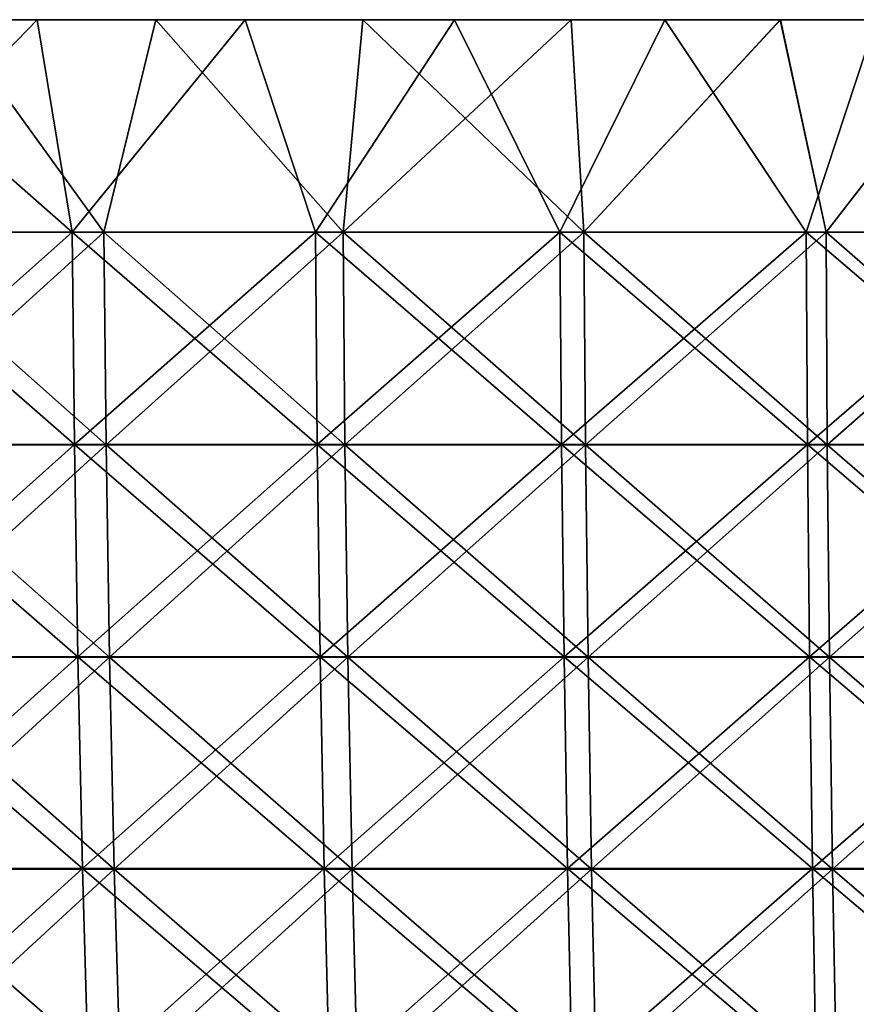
# Model space of a CAD drawing. Header units: millimetres. Extents: x -125 to 125, y -45 to 4025.
# Tile 472 of 656: x -31 to -18, y 4010 to 4025. Entities that reach past the tile are written whole.
import ezdxf

# ---------------------------------------------------------------- set-up
doc = ezdxf.new("R2010")
doc.units = ezdxf.units.MM
doc.header["$LTSCALE"] = 6.999206
for name, color, linetype in [('20', 7, 'CONTINUOUS'), ('21', 7, 'CONTINUOUS'), ('22', 7, 'CONTINUOUS'), ('23', 7, 'CONTINUOUS'), ('24', 7, 'CONTINUOUS')]:
    doc.layers.add(name, color=color, linetype=linetype)

msp = doc.modelspace()

# ---------------------------------------------------------------- linework, layer by layer
at = {"layer": '20', "color": 36, "linetype": 'Continuous', "true_color": 0x833d1e}
for points in [[(-34.208, 4025, -120.228), (-37.37, 4025, -119.283), (-26.001, 4025, -120.22), (-34.208, 4025, -120.228)], [(-26.001, 4025, -120.22), (-37.37, 4025, -119.283), (-29.192, 4025, -119.486), (-26.001, 4025, -120.22)], [(-29.192, 4025, -119.486), (-37.37, 4025, -119.283), (-32.362, 4025, -118.666), (-29.192, 4025, -119.486)], [(-37.37, 4025, 119.283), (-34.208, 4025, 120.228), (-29.192, 4025, 119.486), (-37.37, 4025, 119.283)], [(-32.362, 4025, 118.666), (-37.37, 4025, 119.283), (-29.192, 4025, 119.486), (-32.362, 4025, 118.666)], [(-31.022, 4025, -121.089), (-34.208, 4025, -120.228), (-22.791, 4025, -120.87), (-31.022, 4025, -121.089)], [(-22.791, 4025, -120.87), (-34.208, 4025, -120.228), (-26.001, 4025, -120.22), (-22.791, 4025, -120.87)], [(-34.208, 4025, 120.228), (-31.022, 4025, 121.089), (-22.79, 4025, 120.87), (-34.208, 4025, 120.228)], [(-29.192, 4025, 119.486), (-34.208, 4025, 120.228), (-26, 4025, 120.221), (-29.192, 4025, 119.486)], [(-26, 4025, 120.221), (-34.208, 4025, 120.228), (-22.79, 4025, 120.87), (-26, 4025, 120.221)], [(-27.815, 4025, -121.866), (-31.022, 4025, -121.089), (-19.565, 4025, -121.434), (-27.815, 4025, -121.866)], [(-19.565, 4025, -121.434), (-31.022, 4025, -121.089), (-22.791, 4025, -120.87), (-19.565, 4025, -121.434)], [(-31.022, 4025, 121.089), (-27.815, 4025, 121.866), (-19.564, 4025, 121.434), (-31.022, 4025, 121.089)], [(-22.79, 4025, 120.87), (-31.022, 4025, 121.089), (-19.564, 4025, 121.434), (-22.79, 4025, 120.87)], [(-24.589, 4025, -122.558), (-27.815, 4025, -121.866), (-13.074, 4025, -122.303), (-24.589, 4025, -122.558)], [(-13.074, 4025, -122.303), (-27.815, 4025, -121.866), (-16.325, 4025, -121.912), (-13.074, 4025, -122.303)], [(-16.325, 4025, -121.912), (-27.815, 4025, -121.866), (-19.565, 4025, -121.434), (-16.325, 4025, -121.912)], [(-27.815, 4025, 121.866), (-24.589, 4025, 122.558), (-16.325, 4025, 121.912), (-27.815, 4025, 121.866)], [(-19.564, 4025, 121.434), (-27.815, 4025, 121.866), (-16.325, 4025, 121.912), (-19.564, 4025, 121.434)], [(-21.345, 4025, -123.164), (-24.589, 4025, -122.558), (-3.274, 4025, -122.956), (-21.345, 4025, -123.164)], [(-3.274, 4025, -122.956), (-24.589, 4025, -122.558), (-6.546, 4025, -122.826), (-3.274, 4025, -122.956)], [(-6.546, 4025, -122.826), (-24.589, 4025, -122.558), (-9.813, 4025, -122.608), (-6.546, 4025, -122.826)], [(-9.813, 4025, -122.608), (-24.589, 4025, -122.558), (-13.074, 4025, -122.303), (-9.813, 4025, -122.608)], [(-24.589, 4025, 122.558), (-21.345, 4025, 123.164), (-9.814, 4025, 122.608), (-24.589, 4025, 122.558)], [(-16.325, 4025, 121.912), (-24.589, 4025, 122.558), (-13.074, 4025, 122.303), (-16.325, 4025, 121.912)], [(-13.074, 4025, 122.303), (-24.589, 4025, 122.558), (-9.814, 4025, 122.608), (-13.074, 4025, 122.303)], [(-18.086, 4025, -123.685), (-21.345, 4025, -123.164), (18.086, 4025, -123.685), (-18.086, 4025, -123.685)], [(18.086, 4025, -123.685), (-21.345, 4025, -123.164), (21.345, 4025, -123.164), (18.086, 4025, -123.685)], [(21.345, 4025, -123.164), (-21.345, 4025, -123.164), (0, 4025, -123), (21.345, 4025, -123.164)], [(0, 4025, -123), (-21.345, 4025, -123.164), (-3.274, 4025, -122.956), (0, 4025, -123)], [(-18.086, 4025, 123.685), (21.345, 4025, 123.164), (-21.345, 4025, 123.164), (-18.086, 4025, 123.685)], [(-21.345, 4025, 123.164), (21.345, 4025, 123.164), (0, 4025, 123), (-21.345, 4025, 123.164)], [(-9.814, 4025, 122.608), (-21.345, 4025, 123.164), (-6.546, 4025, 122.826), (-9.814, 4025, 122.608)], [(-6.546, 4025, 122.826), (-21.345, 4025, 123.164), (-3.274, 4025, 122.956), (-6.546, 4025, 122.826)], [(-3.274, 4025, 122.956), (-21.345, 4025, 123.164), (0, 4025, 123), (-3.274, 4025, 122.956)]]:
    msp.add_3dface(points, dxfattribs=at)
at = {"layer": '21', "color": 36, "linetype": 'Continuous', "true_color": 0x833d1e}
for points in [[(-31.022, 4025, 121.089), (-34.208, 4025, 120.228), (-30.479, 4021.727, 121.183), (-31.022, 4025, 121.089)], [(-34.208, 4025, 120.228), (-34.196, 4021.727, 120.187), (-30.479, 4021.727, 121.183), (-34.208, 4025, 120.228)], [(-27.815, 4025, 121.866), (-31.022, 4025, 121.089), (-30.479, 4021.727, 121.183), (-27.815, 4025, 121.866)], [(-27.815, 4025, 121.866), (-30.479, 4021.727, 121.183), (-26.732, 4021.727, 122.064), (-27.815, 4025, 121.866)], [(-24.589, 4025, 122.558), (-27.815, 4025, 121.866), (-26.732, 4021.727, 122.064), (-24.589, 4025, 122.558)], [(-24.589, 4025, 122.558), (-26.732, 4021.727, 122.064), (-22.961, 4021.727, 122.83), (-24.589, 4025, 122.558)], [(-21.345, 4025, 123.164), (-24.589, 4025, 122.558), (-22.961, 4021.727, 122.83), (-21.345, 4025, 123.164)], [(-21.345, 4025, 123.164), (-22.961, 4021.727, 122.83), (-19.167, 4021.727, 123.478), (-21.345, 4025, 123.164)], [(-18.086, 4025, 123.685), (-21.345, 4025, 123.164), (-19.167, 4021.727, 123.478), (-18.086, 4025, 123.685)], [(-18.086, 4025, 123.685), (-19.167, 4021.727, 123.478), (-15.356, 4021.727, 124.01), (-18.086, 4025, 123.685)], [(-34.161, 4018.453, 120.063), (-30.447, 4018.453, 121.058), (-34.196, 4021.727, 120.187), (-34.161, 4018.453, 120.063)], [(-34.196, 4021.727, 120.187), (-30.447, 4018.453, 121.058), (-30.479, 4021.727, 121.183), (-34.196, 4021.727, 120.187)], [(-30.447, 4018.453, 121.058), (-26.705, 4018.453, 121.938), (-30.479, 4021.727, 121.183), (-30.447, 4018.453, 121.058)], [(-30.479, 4021.727, 121.183), (-26.705, 4018.453, 121.938), (-26.732, 4021.727, 122.064), (-30.479, 4021.727, 121.183)], [(-26.705, 4018.453, 121.938), (-22.937, 4018.453, 122.703), (-26.732, 4021.727, 122.064), (-26.705, 4018.453, 121.938)], [(-26.732, 4021.727, 122.064), (-22.937, 4018.453, 122.703), (-22.961, 4021.727, 122.83), (-26.732, 4021.727, 122.064)], [(-22.937, 4018.453, 122.703), (-19.148, 4018.453, 123.351), (-22.961, 4021.727, 122.83), (-22.937, 4018.453, 122.703)], [(-22.961, 4021.727, 122.83), (-19.148, 4018.453, 123.351), (-19.167, 4021.727, 123.478), (-22.961, 4021.727, 122.83)], [(-19.148, 4018.453, 123.351), (-15.34, 4018.453, 123.882), (-19.167, 4021.727, 123.478), (-19.148, 4018.453, 123.351)], [(-19.167, 4021.727, 123.478), (-15.34, 4018.453, 123.882), (-15.356, 4021.727, 124.01), (-19.167, 4021.727, 123.478)], [(-34.102, 4015.184, 119.857), (-30.395, 4015.184, 120.85), (-34.161, 4018.453, 120.063), (-34.102, 4015.184, 119.857)], [(-34.161, 4018.453, 120.063), (-30.395, 4015.184, 120.85), (-30.447, 4018.453, 121.058), (-34.161, 4018.453, 120.063)], [(-30.395, 4015.184, 120.85), (-26.659, 4015.184, 121.729), (-30.447, 4018.453, 121.058), (-30.395, 4015.184, 120.85)], [(-30.447, 4018.453, 121.058), (-26.659, 4015.184, 121.729), (-26.705, 4018.453, 121.938), (-30.447, 4018.453, 121.058)], [(-26.659, 4015.184, 121.729), (-22.898, 4015.184, 122.492), (-26.705, 4018.453, 121.938), (-26.659, 4015.184, 121.729)], [(-26.705, 4018.453, 121.938), (-22.898, 4015.184, 122.492), (-22.937, 4018.453, 122.703), (-26.705, 4018.453, 121.938)], [(-22.898, 4015.184, 122.492), (-19.115, 4015.184, 123.139), (-22.937, 4018.453, 122.703), (-22.898, 4015.184, 122.492)], [(-22.937, 4018.453, 122.703), (-19.115, 4015.184, 123.139), (-19.148, 4018.453, 123.351), (-22.937, 4018.453, 122.703)], [(-19.115, 4015.184, 123.139), (-15.314, 4015.184, 123.669), (-19.148, 4018.453, 123.351), (-19.115, 4015.184, 123.139)], [(-19.148, 4018.453, 123.351), (-15.314, 4015.184, 123.669), (-15.34, 4018.453, 123.882), (-19.148, 4018.453, 123.351)], [(-34.02, 4011.921, 119.568), (-30.322, 4011.921, 120.559), (-34.102, 4015.184, 119.857), (-34.02, 4011.921, 119.568)], [(-34.102, 4015.184, 119.857), (-30.322, 4011.921, 120.559), (-30.395, 4015.184, 120.85), (-34.102, 4015.184, 119.857)], [(-30.322, 4011.921, 120.559), (-26.595, 4011.921, 121.436), (-30.395, 4015.184, 120.85), (-30.322, 4011.921, 120.559)], [(-30.395, 4015.184, 120.85), (-26.595, 4011.921, 121.436), (-26.659, 4015.184, 121.729), (-30.395, 4015.184, 120.85)], [(-26.595, 4011.921, 121.436), (-22.843, 4011.921, 122.197), (-26.659, 4015.184, 121.729), (-26.595, 4011.921, 121.436)], [(-26.659, 4015.184, 121.729), (-22.843, 4011.921, 122.197), (-22.898, 4015.184, 122.492), (-26.659, 4015.184, 121.729)], [(-22.843, 4011.921, 122.197), (-19.069, 4011.921, 122.843), (-22.898, 4015.184, 122.492), (-22.843, 4011.921, 122.197)], [(-22.898, 4015.184, 122.492), (-19.069, 4011.921, 122.843), (-19.115, 4015.184, 123.139), (-22.898, 4015.184, 122.492)], [(-19.069, 4011.921, 122.843), (-15.277, 4011.921, 123.372), (-19.115, 4015.184, 123.139), (-19.069, 4011.921, 122.843)], [(-19.115, 4015.184, 123.139), (-15.277, 4011.921, 123.372), (-15.314, 4015.184, 123.669), (-19.115, 4015.184, 123.139)], [(-33.915, 4008.668, 119.198), (-30.228, 4008.668, 120.185), (-34.02, 4011.921, 119.568), (-33.915, 4008.668, 119.198)], [(-34.02, 4011.921, 119.568), (-30.228, 4008.668, 120.185), (-30.322, 4011.921, 120.559), (-34.02, 4011.921, 119.568)], [(-30.228, 4008.668, 120.185), (-26.512, 4008.668, 121.059), (-30.322, 4011.921, 120.559), (-30.228, 4008.668, 120.185)], [(-30.322, 4011.921, 120.559), (-26.512, 4008.668, 121.059), (-26.595, 4011.921, 121.436), (-30.322, 4011.921, 120.559)], [(-26.512, 4008.668, 121.059), (-22.772, 4008.668, 121.818), (-26.595, 4011.921, 121.436), (-26.512, 4008.668, 121.059)], [(-26.595, 4011.921, 121.436), (-22.772, 4008.668, 121.818), (-22.843, 4011.921, 122.197), (-26.595, 4011.921, 121.436)], [(-22.772, 4008.668, 121.818), (-19.01, 4008.668, 122.462), (-22.843, 4011.921, 122.197), (-22.772, 4008.668, 121.818)], [(-22.843, 4011.921, 122.197), (-19.01, 4008.668, 122.462), (-19.069, 4011.921, 122.843), (-22.843, 4011.921, 122.197)], [(-19.01, 4008.668, 122.462), (-15.229, 4008.668, 122.989), (-19.069, 4011.921, 122.843), (-19.01, 4008.668, 122.462)], [(-19.069, 4011.921, 122.843), (-15.229, 4008.668, 122.989), (-15.277, 4011.921, 123.372), (-19.069, 4011.921, 122.843)]]:
    msp.add_3dface(points, dxfattribs=at)
at = {"layer": '22', "color": 36, "linetype": 'Continuous', "true_color": 0x833d1e}
for points in [[(-34.208, 4025, -120.228), (-31.022, 4025, -121.089), (-34.196, 4021.727, -120.187), (-34.208, 4025, -120.228)], [(-31.022, 4025, -121.089), (-30.479, 4021.727, -121.183), (-34.196, 4021.727, -120.187), (-31.022, 4025, -121.089)], [(-31.022, 4025, -121.089), (-27.815, 4025, -121.866), (-30.479, 4021.727, -121.183), (-31.022, 4025, -121.089)], [(-27.815, 4025, -121.866), (-26.732, 4021.727, -122.064), (-30.479, 4021.727, -121.183), (-27.815, 4025, -121.866)], [(-27.815, 4025, -121.866), (-24.589, 4025, -122.558), (-26.732, 4021.727, -122.064), (-27.815, 4025, -121.866)], [(-24.589, 4025, -122.558), (-22.961, 4021.727, -122.83), (-26.732, 4021.727, -122.064), (-24.589, 4025, -122.558)], [(-24.589, 4025, -122.558), (-21.345, 4025, -123.164), (-22.961, 4021.727, -122.83), (-24.589, 4025, -122.558)], [(-21.345, 4025, -123.164), (-19.167, 4021.727, -123.478), (-22.961, 4021.727, -122.83), (-21.345, 4025, -123.164)], [(-21.345, 4025, -123.164), (-18.086, 4025, -123.685), (-19.167, 4021.727, -123.478), (-21.345, 4025, -123.164)], [(-18.086, 4025, -123.685), (-15.356, 4021.727, -124.01), (-19.167, 4021.727, -123.478), (-18.086, 4025, -123.685)], [(-30.479, 4021.727, -121.183), (-34.161, 4018.453, -120.063), (-34.196, 4021.727, -120.187), (-30.479, 4021.727, -121.183)], [(-30.447, 4018.453, -121.058), (-34.161, 4018.453, -120.063), (-30.479, 4021.727, -121.183), (-30.447, 4018.453, -121.058)], [(-26.732, 4021.727, -122.064), (-30.447, 4018.453, -121.058), (-30.479, 4021.727, -121.183), (-26.732, 4021.727, -122.064)], [(-26.705, 4018.453, -121.938), (-30.447, 4018.453, -121.058), (-26.732, 4021.727, -122.064), (-26.705, 4018.453, -121.938)], [(-22.961, 4021.727, -122.83), (-26.705, 4018.453, -121.938), (-26.732, 4021.727, -122.064), (-22.961, 4021.727, -122.83)], [(-22.937, 4018.453, -122.703), (-26.705, 4018.453, -121.938), (-22.961, 4021.727, -122.83), (-22.937, 4018.453, -122.703)], [(-19.167, 4021.727, -123.478), (-22.937, 4018.453, -122.703), (-22.961, 4021.727, -122.83), (-19.167, 4021.727, -123.478)], [(-19.148, 4018.453, -123.351), (-22.937, 4018.453, -122.703), (-19.167, 4021.727, -123.478), (-19.148, 4018.453, -123.351)], [(-15.356, 4021.727, -124.01), (-19.148, 4018.453, -123.351), (-19.167, 4021.727, -123.478), (-15.356, 4021.727, -124.01)], [(-15.34, 4018.453, -123.882), (-19.148, 4018.453, -123.351), (-15.356, 4021.727, -124.01), (-15.34, 4018.453, -123.882)], [(-30.447, 4018.453, -121.058), (-34.102, 4015.184, -119.857), (-34.161, 4018.453, -120.063), (-30.447, 4018.453, -121.058)], [(-30.395, 4015.184, -120.85), (-34.102, 4015.184, -119.857), (-30.447, 4018.453, -121.058), (-30.395, 4015.184, -120.85)], [(-26.705, 4018.453, -121.938), (-30.395, 4015.184, -120.85), (-30.447, 4018.453, -121.058), (-26.705, 4018.453, -121.938)], [(-26.659, 4015.184, -121.729), (-30.395, 4015.184, -120.85), (-26.705, 4018.453, -121.938), (-26.659, 4015.184, -121.729)], [(-22.937, 4018.453, -122.703), (-26.659, 4015.184, -121.729), (-26.705, 4018.453, -121.938), (-22.937, 4018.453, -122.703)], [(-22.898, 4015.184, -122.492), (-26.659, 4015.184, -121.729), (-22.937, 4018.453, -122.703), (-22.898, 4015.184, -122.492)], [(-19.148, 4018.453, -123.351), (-22.898, 4015.184, -122.492), (-22.937, 4018.453, -122.703), (-19.148, 4018.453, -123.351)], [(-19.115, 4015.184, -123.139), (-22.898, 4015.184, -122.492), (-19.148, 4018.453, -123.351), (-19.115, 4015.184, -123.139)], [(-15.34, 4018.453, -123.882), (-19.115, 4015.184, -123.139), (-19.148, 4018.453, -123.351), (-15.34, 4018.453, -123.882)], [(-15.314, 4015.184, -123.669), (-19.115, 4015.184, -123.139), (-15.34, 4018.453, -123.882), (-15.314, 4015.184, -123.669)], [(-30.395, 4015.184, -120.85), (-34.02, 4011.921, -119.568), (-34.102, 4015.184, -119.857), (-30.395, 4015.184, -120.85)], [(-30.322, 4011.921, -120.559), (-34.02, 4011.921, -119.568), (-30.395, 4015.184, -120.85), (-30.322, 4011.921, -120.559)], [(-26.659, 4015.184, -121.729), (-30.322, 4011.921, -120.559), (-30.395, 4015.184, -120.85), (-26.659, 4015.184, -121.729)], [(-26.595, 4011.921, -121.436), (-30.322, 4011.921, -120.559), (-26.659, 4015.184, -121.729), (-26.595, 4011.921, -121.436)], [(-22.898, 4015.184, -122.492), (-26.595, 4011.921, -121.436), (-26.659, 4015.184, -121.729), (-22.898, 4015.184, -122.492)], [(-22.843, 4011.921, -122.197), (-26.595, 4011.921, -121.436), (-22.898, 4015.184, -122.492), (-22.843, 4011.921, -122.197)], [(-19.115, 4015.184, -123.139), (-22.843, 4011.921, -122.197), (-22.898, 4015.184, -122.492), (-19.115, 4015.184, -123.139)], [(-19.069, 4011.921, -122.843), (-22.843, 4011.921, -122.197), (-19.115, 4015.184, -123.139), (-19.069, 4011.921, -122.843)], [(-15.314, 4015.184, -123.669), (-19.069, 4011.921, -122.843), (-19.115, 4015.184, -123.139), (-15.314, 4015.184, -123.669)], [(-15.277, 4011.921, -123.372), (-19.069, 4011.921, -122.843), (-15.314, 4015.184, -123.669), (-15.277, 4011.921, -123.372)], [(-30.322, 4011.921, -120.559), (-33.915, 4008.668, -119.198), (-34.02, 4011.921, -119.568), (-30.322, 4011.921, -120.559)], [(-30.228, 4008.668, -120.185), (-33.915, 4008.668, -119.198), (-30.322, 4011.921, -120.559), (-30.228, 4008.668, -120.185)], [(-26.595, 4011.921, -121.436), (-30.228, 4008.668, -120.185), (-30.322, 4011.921, -120.559), (-26.595, 4011.921, -121.436)], [(-26.512, 4008.668, -121.059), (-30.228, 4008.668, -120.185), (-26.595, 4011.921, -121.436), (-26.512, 4008.668, -121.059)], [(-22.843, 4011.921, -122.197), (-26.512, 4008.668, -121.059), (-26.595, 4011.921, -121.436), (-22.843, 4011.921, -122.197)], [(-22.772, 4008.668, -121.818), (-26.512, 4008.668, -121.059), (-22.843, 4011.921, -122.197), (-22.772, 4008.668, -121.818)], [(-19.069, 4011.921, -122.843), (-22.772, 4008.668, -121.818), (-22.843, 4011.921, -122.197), (-19.069, 4011.921, -122.843)], [(-19.01, 4008.668, -122.462), (-22.772, 4008.668, -121.818), (-19.069, 4011.921, -122.843), (-19.01, 4008.668, -122.462)], [(-15.277, 4011.921, -123.372), (-19.01, 4008.668, -122.462), (-19.069, 4011.921, -122.843), (-15.277, 4011.921, -123.372)], [(-15.229, 4008.668, -122.989), (-19.01, 4008.668, -122.462), (-15.277, 4011.921, -123.372), (-15.229, 4008.668, -122.989)]]:
    msp.add_3dface(points, dxfattribs=at)
at = {"layer": '23', "color": 36, "linetype": 'Continuous', "true_color": 0x833d1e}
for points in [[(-32.362, 4025, -118.666), (-33.649, 4021.725, -118.263), (-29.991, 4021.725, -119.243), (-32.362, 4025, -118.666)], [(-29.192, 4025, -119.486), (-32.362, 4025, -118.666), (-29.991, 4021.725, -119.243), (-29.192, 4025, -119.486)], [(-29.192, 4025, -119.486), (-29.991, 4021.725, -119.243), (-26.304, 4021.725, -120.11), (-29.192, 4025, -119.486)], [(-26.001, 4025, -120.22), (-29.192, 4025, -119.486), (-26.304, 4021.725, -120.11), (-26.001, 4025, -120.22)], [(-26.001, 4025, -120.22), (-26.304, 4021.725, -120.11), (-22.593, 4021.725, -120.863), (-26.001, 4025, -120.22)], [(-22.791, 4025, -120.87), (-26.001, 4025, -120.22), (-22.593, 4021.725, -120.863), (-22.791, 4025, -120.87)], [(-19.565, 4025, -121.434), (-22.791, 4025, -120.87), (-22.593, 4021.725, -120.863), (-19.565, 4025, -121.434)], [(-19.565, 4025, -121.434), (-22.593, 4021.725, -120.863), (-18.86, 4021.725, -121.501), (-19.565, 4025, -121.434)], [(-16.325, 4025, -121.912), (-19.565, 4025, -121.434), (-18.86, 4021.725, -121.501), (-16.325, 4025, -121.912)], [(-16.325, 4025, -121.912), (-18.86, 4021.725, -121.501), (-15.11, 4021.725, -122.024), (-16.325, 4025, -121.912)], [(-33.613, 4018.449, -118.137), (-29.959, 4018.449, -119.116), (-33.649, 4021.725, -118.263), (-33.613, 4018.449, -118.137)], [(-33.649, 4021.725, -118.263), (-29.959, 4018.449, -119.116), (-29.991, 4021.725, -119.243), (-33.649, 4021.725, -118.263)], [(-29.959, 4018.449, -119.116), (-26.276, 4018.449, -119.982), (-29.991, 4021.725, -119.243), (-29.959, 4018.449, -119.116)], [(-29.991, 4021.725, -119.243), (-26.276, 4018.449, -119.982), (-26.304, 4021.725, -120.11), (-29.991, 4021.725, -119.243)], [(-26.276, 4018.449, -119.982), (-22.569, 4018.449, -120.734), (-26.304, 4021.725, -120.11), (-26.276, 4018.449, -119.982)], [(-26.304, 4021.725, -120.11), (-22.569, 4018.449, -120.734), (-22.593, 4021.725, -120.863), (-26.304, 4021.725, -120.11)], [(-22.569, 4018.449, -120.734), (-18.84, 4018.449, -121.372), (-22.593, 4021.725, -120.863), (-22.569, 4018.449, -120.734)], [(-22.593, 4021.725, -120.863), (-18.84, 4018.449, -121.372), (-18.86, 4021.725, -121.501), (-22.593, 4021.725, -120.863)], [(-18.84, 4018.449, -121.372), (-15.094, 4018.449, -121.894), (-18.86, 4021.725, -121.501), (-18.84, 4018.449, -121.372)], [(-18.86, 4021.725, -121.501), (-15.094, 4018.449, -121.894), (-15.11, 4021.725, -122.024), (-18.86, 4021.725, -121.501)], [(-33.553, 4015.177, -117.927), (-29.906, 4015.177, -118.904), (-33.613, 4018.449, -118.137), (-33.553, 4015.177, -117.927)], [(-33.613, 4018.449, -118.137), (-29.906, 4015.177, -118.904), (-29.959, 4018.449, -119.116), (-33.613, 4018.449, -118.137)], [(-29.906, 4015.177, -118.904), (-26.23, 4015.177, -119.769), (-29.959, 4018.449, -119.116), (-29.906, 4015.177, -118.904)], [(-29.959, 4018.449, -119.116), (-26.23, 4015.177, -119.769), (-26.276, 4018.449, -119.982), (-29.959, 4018.449, -119.116)], [(-26.23, 4015.177, -119.769), (-22.529, 4015.177, -120.52), (-26.276, 4018.449, -119.982), (-26.23, 4015.177, -119.769)], [(-26.276, 4018.449, -119.982), (-22.529, 4015.177, -120.52), (-22.569, 4018.449, -120.734), (-26.276, 4018.449, -119.982)], [(-22.529, 4015.177, -120.52), (-18.807, 4015.177, -121.156), (-22.569, 4018.449, -120.734), (-22.529, 4015.177, -120.52)], [(-22.569, 4018.449, -120.734), (-18.807, 4015.177, -121.156), (-18.84, 4018.449, -121.372), (-22.569, 4018.449, -120.734)], [(-18.807, 4015.177, -121.156), (-15.067, 4015.177, -121.678), (-18.84, 4018.449, -121.372), (-18.807, 4015.177, -121.156)], [(-18.84, 4018.449, -121.372), (-15.067, 4015.177, -121.678), (-15.094, 4018.449, -121.894), (-18.84, 4018.449, -121.372)], [(-33.469, 4011.913, -117.633), (-29.831, 4011.913, -118.608), (-33.553, 4015.177, -117.927), (-33.469, 4011.913, -117.633)], [(-33.553, 4015.177, -117.927), (-29.831, 4011.913, -118.608), (-29.906, 4015.177, -118.904), (-33.553, 4015.177, -117.927)], [(-29.831, 4011.913, -118.608), (-26.164, 4011.913, -119.47), (-29.906, 4015.177, -118.904), (-29.831, 4011.913, -118.608)], [(-29.906, 4015.177, -118.904), (-26.164, 4011.913, -119.47), (-26.23, 4015.177, -119.769), (-29.906, 4015.177, -118.904)], [(-26.164, 4011.913, -119.47), (-22.473, 4011.913, -120.219), (-26.23, 4015.177, -119.769), (-26.164, 4011.913, -119.47)], [(-26.23, 4015.177, -119.769), (-22.473, 4011.913, -120.219), (-22.529, 4015.177, -120.52), (-26.23, 4015.177, -119.769)], [(-22.473, 4011.913, -120.219), (-18.76, 4011.913, -120.854), (-22.529, 4015.177, -120.52), (-22.473, 4011.913, -120.219)], [(-22.529, 4015.177, -120.52), (-18.76, 4011.913, -120.854), (-18.807, 4015.177, -121.156), (-22.529, 4015.177, -120.52)], [(-18.76, 4011.913, -120.854), (-15.029, 4011.913, -121.375), (-18.807, 4015.177, -121.156), (-18.76, 4011.913, -120.854)], [(-18.807, 4015.177, -121.156), (-15.029, 4011.913, -121.375), (-15.067, 4015.177, -121.678), (-18.807, 4015.177, -121.156)], [(-33.362, 4008.658, -117.256), (-29.735, 4008.658, -118.227), (-33.469, 4011.913, -117.633), (-33.362, 4008.658, -117.256)], [(-33.469, 4011.913, -117.633), (-29.735, 4008.658, -118.227), (-29.831, 4011.913, -118.608), (-33.469, 4011.913, -117.633)], [(-29.735, 4008.658, -118.227), (-26.08, 4008.658, -119.087), (-29.831, 4011.913, -118.608), (-29.735, 4008.658, -118.227)], [(-29.831, 4011.913, -118.608), (-26.08, 4008.658, -119.087), (-26.164, 4011.913, -119.47), (-29.831, 4011.913, -118.608)], [(-26.08, 4008.658, -119.087), (-22.401, 4008.658, -119.834), (-26.164, 4011.913, -119.47), (-26.08, 4008.658, -119.087)], [(-26.164, 4011.913, -119.47), (-22.401, 4008.658, -119.834), (-22.473, 4011.913, -120.219), (-26.164, 4011.913, -119.47)], [(-22.401, 4008.658, -119.834), (-18.7, 4008.658, -120.467), (-22.473, 4011.913, -120.219), (-22.401, 4008.658, -119.834)], [(-22.473, 4011.913, -120.219), (-18.7, 4008.658, -120.467), (-18.76, 4011.913, -120.854), (-22.473, 4011.913, -120.219)], [(-18.7, 4008.658, -120.467), (-14.981, 4008.658, -120.986), (-18.76, 4011.913, -120.854), (-18.7, 4008.658, -120.467)], [(-18.76, 4011.913, -120.854), (-14.981, 4008.658, -120.986), (-15.029, 4011.913, -121.375), (-18.76, 4011.913, -120.854)]]:
    msp.add_3dface(points, dxfattribs=at)
at = {"layer": '24', "color": 36, "linetype": 'Continuous', "true_color": 0x833d1e}
for points in [[(-32.362, 4025, 118.666), (-29.991, 4021.725, 119.243), (-33.649, 4021.725, 118.263), (-32.362, 4025, 118.666)], [(-32.362, 4025, 118.666), (-29.192, 4025, 119.486), (-29.991, 4021.725, 119.243), (-32.362, 4025, 118.666)], [(-29.192, 4025, 119.486), (-26.304, 4021.725, 120.11), (-29.991, 4021.725, 119.243), (-29.192, 4025, 119.486)], [(-29.192, 4025, 119.486), (-26, 4025, 120.221), (-26.304, 4021.725, 120.11), (-29.192, 4025, 119.486)], [(-26, 4025, 120.221), (-22.79, 4025, 120.87), (-26.304, 4021.725, 120.11), (-26, 4025, 120.221)], [(-22.79, 4025, 120.87), (-22.593, 4021.725, 120.863), (-26.304, 4021.725, 120.11), (-22.79, 4025, 120.87)], [(-22.79, 4025, 120.87), (-19.564, 4025, 121.434), (-22.593, 4021.725, 120.863), (-22.79, 4025, 120.87)], [(-19.564, 4025, 121.434), (-18.86, 4021.725, 121.501), (-22.593, 4021.725, 120.863), (-19.564, 4025, 121.434)], [(-19.564, 4025, 121.434), (-16.325, 4025, 121.912), (-18.86, 4021.725, 121.501), (-19.564, 4025, 121.434)], [(-16.325, 4025, 121.912), (-15.11, 4021.725, 122.024), (-18.86, 4021.725, 121.501), (-16.325, 4025, 121.912)], [(-29.991, 4021.725, 119.243), (-33.613, 4018.449, 118.137), (-33.649, 4021.725, 118.263), (-29.991, 4021.725, 119.243)], [(-29.959, 4018.449, 119.116), (-33.613, 4018.449, 118.137), (-29.991, 4021.725, 119.243), (-29.959, 4018.449, 119.116)], [(-26.304, 4021.725, 120.11), (-29.959, 4018.449, 119.116), (-29.991, 4021.725, 119.243), (-26.304, 4021.725, 120.11)], [(-26.276, 4018.449, 119.982), (-29.959, 4018.449, 119.116), (-26.304, 4021.725, 120.11), (-26.276, 4018.449, 119.982)], [(-22.593, 4021.725, 120.863), (-26.276, 4018.449, 119.982), (-26.304, 4021.725, 120.11), (-22.593, 4021.725, 120.863)], [(-22.569, 4018.449, 120.734), (-26.276, 4018.449, 119.982), (-22.593, 4021.725, 120.863), (-22.569, 4018.449, 120.734)], [(-18.86, 4021.725, 121.501), (-22.569, 4018.449, 120.734), (-22.593, 4021.725, 120.863), (-18.86, 4021.725, 121.501)], [(-18.84, 4018.449, 121.372), (-22.569, 4018.449, 120.734), (-18.86, 4021.725, 121.501), (-18.84, 4018.449, 121.372)], [(-15.11, 4021.725, 122.024), (-18.84, 4018.449, 121.372), (-18.86, 4021.725, 121.501), (-15.11, 4021.725, 122.024)], [(-15.094, 4018.449, 121.894), (-18.84, 4018.449, 121.372), (-15.11, 4021.725, 122.024), (-15.094, 4018.449, 121.894)], [(-29.959, 4018.449, 119.116), (-33.553, 4015.177, 117.927), (-33.613, 4018.449, 118.137), (-29.959, 4018.449, 119.116)], [(-29.906, 4015.177, 118.904), (-33.553, 4015.177, 117.927), (-29.959, 4018.449, 119.116), (-29.906, 4015.177, 118.904)], [(-26.276, 4018.449, 119.982), (-29.906, 4015.177, 118.904), (-29.959, 4018.449, 119.116), (-26.276, 4018.449, 119.982)], [(-26.23, 4015.177, 119.769), (-29.906, 4015.177, 118.904), (-26.276, 4018.449, 119.982), (-26.23, 4015.177, 119.769)], [(-22.569, 4018.449, 120.734), (-26.23, 4015.177, 119.769), (-26.276, 4018.449, 119.982), (-22.569, 4018.449, 120.734)], [(-22.529, 4015.177, 120.52), (-26.23, 4015.177, 119.769), (-22.569, 4018.449, 120.734), (-22.529, 4015.177, 120.52)], [(-18.84, 4018.449, 121.372), (-22.529, 4015.177, 120.52), (-22.569, 4018.449, 120.734), (-18.84, 4018.449, 121.372)], [(-18.807, 4015.177, 121.156), (-22.529, 4015.177, 120.52), (-18.84, 4018.449, 121.372), (-18.807, 4015.177, 121.156)], [(-15.094, 4018.449, 121.894), (-18.807, 4015.177, 121.156), (-18.84, 4018.449, 121.372), (-15.094, 4018.449, 121.894)], [(-15.067, 4015.177, 121.678), (-18.807, 4015.177, 121.156), (-15.094, 4018.449, 121.894), (-15.067, 4015.177, 121.678)], [(-29.906, 4015.177, 118.904), (-33.469, 4011.913, 117.633), (-33.553, 4015.177, 117.927), (-29.906, 4015.177, 118.904)], [(-29.831, 4011.913, 118.608), (-33.469, 4011.913, 117.633), (-29.906, 4015.177, 118.904), (-29.831, 4011.913, 118.608)], [(-26.23, 4015.177, 119.769), (-29.831, 4011.913, 118.608), (-29.906, 4015.177, 118.904), (-26.23, 4015.177, 119.769)], [(-26.164, 4011.913, 119.47), (-29.831, 4011.913, 118.608), (-26.23, 4015.177, 119.769), (-26.164, 4011.913, 119.47)], [(-22.529, 4015.177, 120.52), (-26.164, 4011.913, 119.47), (-26.23, 4015.177, 119.769), (-22.529, 4015.177, 120.52)], [(-22.473, 4011.913, 120.219), (-26.164, 4011.913, 119.47), (-22.529, 4015.177, 120.52), (-22.473, 4011.913, 120.219)], [(-18.807, 4015.177, 121.156), (-22.473, 4011.913, 120.219), (-22.529, 4015.177, 120.52), (-18.807, 4015.177, 121.156)], [(-18.76, 4011.913, 120.854), (-22.473, 4011.913, 120.219), (-18.807, 4015.177, 121.156), (-18.76, 4011.913, 120.854)], [(-15.067, 4015.177, 121.678), (-18.76, 4011.913, 120.854), (-18.807, 4015.177, 121.156), (-15.067, 4015.177, 121.678)], [(-15.029, 4011.913, 121.375), (-18.76, 4011.913, 120.854), (-15.067, 4015.177, 121.678), (-15.029, 4011.913, 121.375)], [(-29.831, 4011.913, 118.608), (-33.362, 4008.658, 117.256), (-33.469, 4011.913, 117.633), (-29.831, 4011.913, 118.608)], [(-29.735, 4008.658, 118.227), (-33.362, 4008.658, 117.256), (-29.831, 4011.913, 118.608), (-29.735, 4008.658, 118.227)], [(-26.164, 4011.913, 119.47), (-29.735, 4008.658, 118.227), (-29.831, 4011.913, 118.608), (-26.164, 4011.913, 119.47)], [(-26.08, 4008.658, 119.087), (-29.735, 4008.658, 118.227), (-26.164, 4011.913, 119.47), (-26.08, 4008.658, 119.087)], [(-22.473, 4011.913, 120.219), (-26.08, 4008.658, 119.087), (-26.164, 4011.913, 119.47), (-22.473, 4011.913, 120.219)], [(-22.401, 4008.658, 119.834), (-26.08, 4008.658, 119.087), (-22.473, 4011.913, 120.219), (-22.401, 4008.658, 119.834)], [(-18.76, 4011.913, 120.854), (-22.401, 4008.658, 119.834), (-22.473, 4011.913, 120.219), (-18.76, 4011.913, 120.854)], [(-18.7, 4008.658, 120.467), (-22.401, 4008.658, 119.834), (-18.76, 4011.913, 120.854), (-18.7, 4008.658, 120.467)], [(-15.029, 4011.913, 121.375), (-18.7, 4008.658, 120.467), (-18.76, 4011.913, 120.854), (-15.029, 4011.913, 121.375)], [(-14.981, 4008.658, 120.986), (-18.7, 4008.658, 120.467), (-15.029, 4011.913, 121.375), (-14.981, 4008.658, 120.986)]]:
    msp.add_3dface(points, dxfattribs=at)

doc.saveas('drawing.dxf')
